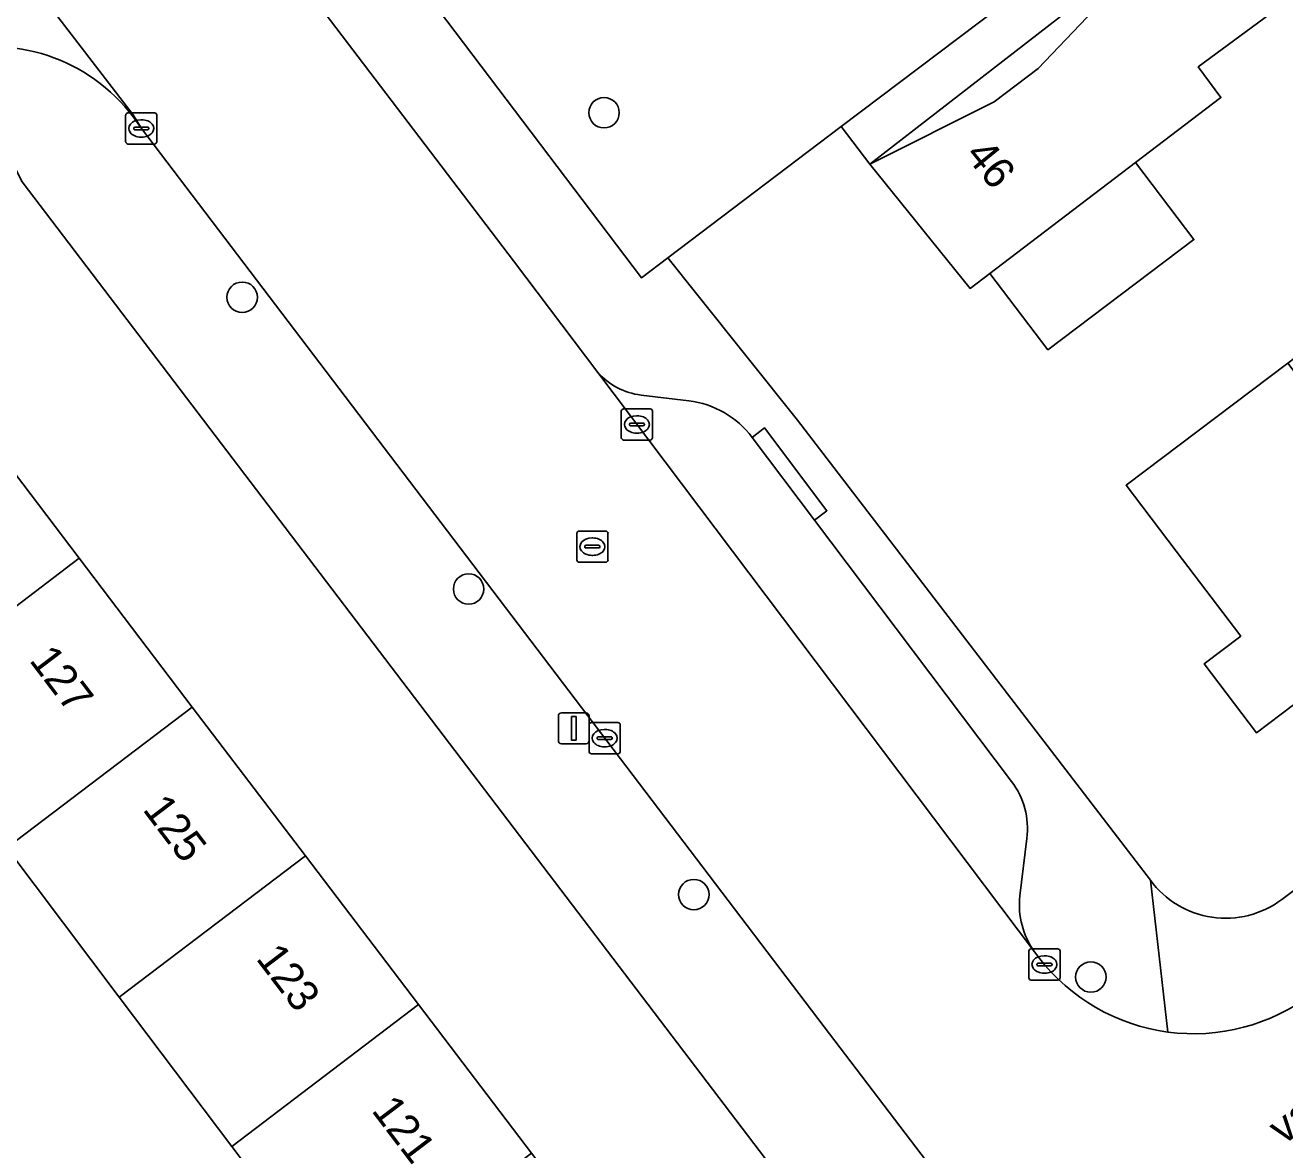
# Model space of a CAD drawing. Extents: x 160030 to 160839, y 385325 to 386450.
# Drawn here: x 160365.28 to 160405.72, y 385846.1 to 385882.22 of the extents above; entities that cross this region are included whole.
import ezdxf

# ---------------------------------------------------------------- set-up
doc = ezdxf.new("R2010")
doc.units = 0
for name, color, linetype in [('IMGEO_Boom', 7, 'Continuous'), ('IMGEO_Erf', 7, 'Continuous'), ('IMGEO_Kolk', 7, 'Continuous'), ('IMGEO_Lichtmast', 7, 'Continuous'), ('IMGEO_Openbare_ruimte_label', 7, 'Continuous'), ('IMGEO_Pand', 7, 'Continuous'), ('IMGEO_Pand_nummerreeks', 7, 'Continuous'), ('IMGEO_Parkeervlak_open', 7, 'Continuous'), ('IMGEO_Rijbaan_lokaal_open', 7, 'Continuous'), ('IMGEO_Rioolput', 7, 'Continuous'), ('IMGEO_Voetpad_open', 7, 'Continuous')]:
    doc.layers.add(name, color=color, linetype=linetype)

msp = doc.modelspace()

# ---------------------------------------------------------------- linework, layer by layer
at = {"layer": 'IMGEO_Boom'}
for centre in [(160383.866, 385879.406), (160372.248, 385873.478), (160379.517, 385864.108), (160386.746, 385854.294), (160399.495, 385851.646)]:
    msp.add_circle(centre, 0.489, dxfattribs=at)
at = {"layer": 'IMGEO_Erf'}
for points in [[(160405.251, 385882.583), (160402.942, 385880.875), (160403.668, 385879.893), (160400.925, 385877.803), (160402.802, 385875.333), (160398.115, 385871.791), (160396.255, 385874.245), (160395.618, 385873.761), (160392.393, 385877.751), (160391.48, 385878.959), (160385.912, 385874.747), (160386.846, 385873.577), (160390.073, 385869.535), (160401.405, 385854.756)], [(160405.621, 385854.135), (160434.418, 385875.821), (160431.858, 385879.22), (160426.682, 385875.285), (160421.644, 385871.456), (160416.605, 385867.626), (160411.568, 385863.797), (160406.392, 385859.863), (160405.996, 385860.384), (160404.814, 385859.485), (160403.13, 385861.701), (160404.306, 385862.595), (160402.235, 385865.319), (160400.625, 385867.441), (160405.82, 385871.362), (160410.857, 385875.191), (160415.895, 385879.021)], [(160361.189, 385877.731), (160353.622, 385872.023), (160354.522, 385870.841), (160359.681, 385874.747), (160363.386, 385869.872), (160367.015, 385865.095), (160370.645, 385860.318), (160374.276, 385855.54), (160377.906, 385850.763), (160381.536, 385845.985), (160385.166, 385841.208), (160388.796, 385836.431), (160392.426, 385831.653), (160396.056, 385826.876), (160399.687, 385822.098), (160403.316, 385817.321)], [(160425.684, 385797.636), (160365.182, 385877.181)], [(160382.741, 385831.829), (160379.131, 385836.622), (160375.522, 385841.415), (160371.912, 385846.208), (160368.302, 385851), (160364.692, 385855.793)]]:
    msp.add_lwpolyline(points, dxfattribs=at)
msp.add_arc((160403.821, 385856.536), 3.001, 216.376, 306.8656, dxfattribs=at)
at = {"layer": 'IMGEO_Kolk'}
for p, q in [((160368.507, 385878.475), (160368.507, 385879.327)), ((160368.582, 385879.401), (160369.434, 385879.401)), ((160368.995, 385879.181), (160369.02, 385879.181)), ((160369.508, 385879.327), (160369.508, 385878.475)), ((160368.766, 385878.895), (160368.766, 385878.907)), ((160369.204, 385878.858), (160368.806, 385878.858)), ((160368.809, 385878.944), (160369.207, 385878.944)), ((160369.25, 385878.907), (160369.25, 385878.895)), ((160369.434, 385878.401), (160368.582, 385878.401)), ((160369.018, 385878.621), (160368.993, 385878.621)), ((160384.494, 385869.894), (160385.346, 385869.894)), ((160384.419, 385868.968), (160384.419, 385869.82)), ((160384.721, 385869.437), (160385.119, 385869.437)), ((160384.907, 385869.674), (160384.932, 385869.674)), ((160385.42, 385869.82), (160385.42, 385868.968)), ((160384.678, 385869.388), (160384.678, 385869.4)), ((160385.116, 385869.351), (160384.718, 385869.351)), ((160384.93, 385869.114), (160384.905, 385869.114)), ((160385.162, 385869.4), (160385.162, 385869.388)), ((160385.346, 385868.894), (160384.494, 385868.894)), ((160383.385, 385858.893), (160383.385, 385859.745)), ((160383.46, 385859.819), (160384.312, 385859.819)), ((160384.386, 385859.745), (160384.386, 385858.893)), ((160383.644, 385859.313), (160383.644, 385859.325)), ((160383.687, 385859.362), (160384.085, 385859.362)), ((160383.873, 385859.599), (160383.898, 385859.599)), ((160384.128, 385859.325), (160384.128, 385859.313)), ((160384.082, 385859.276), (160383.684, 385859.276)), ((160383.896, 385859.039), (160383.871, 385859.039)), ((160384.312, 385858.819), (160383.46, 385858.819)), ((160397.504, 385851.623), (160397.504, 385852.475)), ((160397.579, 385852.549), (160398.431, 385852.549)), ((160398.505, 385852.475), (160398.505, 385851.623)), ((160397.763, 385852.043), (160397.763, 385852.055)), ((160397.806, 385852.092), (160398.204, 385852.092)), ((160397.992, 385852.329), (160398.017, 385852.329)), ((160398.247, 385852.055), (160398.247, 385852.043)), ((160398.201, 385852.006), (160397.803, 385852.006)), ((160398.015, 385851.769), (160397.99, 385851.769)), ((160398.431, 385851.549), (160397.579, 385851.549))]:
    msp.add_line(p, q, dxfattribs=at)
for points in [[(160368.507, 385878.475), (160368.507, 385879.327)], [(160368.582, 385879.401), (160369.434, 385879.401)], [(160369.508, 385879.327), (160369.508, 385878.475)], [(160369.434, 385878.401), (160368.582, 385878.401)], [(160384.494, 385869.894), (160385.346, 385869.894)], [(160384.419, 385868.968), (160384.419, 385869.82)], [(160385.42, 385869.82), (160385.42, 385868.968)], [(160385.346, 385868.894), (160384.494, 385868.894)], [(160383.385, 385858.893), (160383.385, 385859.745)], [(160383.46, 385859.819), (160384.312, 385859.819)], [(160384.386, 385859.745), (160384.386, 385858.893)], [(160384.312, 385858.819), (160383.46, 385858.819)], [(160397.504, 385851.623), (160397.504, 385852.475)], [(160397.579, 385852.549), (160398.431, 385852.549)], [(160398.505, 385852.475), (160398.505, 385851.623)], [(160398.431, 385851.549), (160397.579, 385851.549)]]:
    msp.add_lwpolyline(points, dxfattribs=at)
for centre, radius, start, end in [((160368.584, 385879.325), 0.0765, 91.552, 178.448), ((160368.584, 385879.325), 0.0765, 91.552, 178.448), ((160369.432, 385879.325), 0.0765, 1.552, 88.448), ((160369.432, 385879.325), 0.0765, 1.552, 88.448), ((160368.806, 385878.904), 0.0403, 85.8775, 175.7526), ((160368.803, 385878.894), 0.0366, 178.938, 274.7102), ((160369.207, 385878.901), 0.043, 264.8664, 352.4533), ((160369.211, 385878.906), 0.0386, 1.7309, 96.639), ((160368.584, 385878.477), 0.0765, 181.552, 268.448), ((160368.584, 385878.477), 0.0765, 181.552, 268.448), ((160369.432, 385878.477), 0.0765, 271.552, 358.448), ((160369.432, 385878.477), 0.0765, 271.552, 358.448), ((160384.496, 385869.818), 0.0765, 91.552, 178.448), ((160384.496, 385869.818), 0.0765, 91.552, 178.448), ((160385.344, 385869.818), 0.0765, 1.552, 88.448), ((160385.344, 385869.818), 0.0765, 1.552, 88.448), ((160384.718, 385869.397), 0.0403, 85.8775, 175.7526), ((160385.123, 385869.399), 0.0386, 1.7309, 96.639), ((160384.715, 385869.387), 0.0366, 178.938, 274.7102), ((160385.119, 385869.394), 0.043, 264.8664, 352.4533), ((160384.496, 385868.97), 0.0765, 181.552, 268.448), ((160384.496, 385868.97), 0.0765, 181.552, 268.448), ((160385.344, 385868.97), 0.0765, 271.552, 358.448), ((160385.344, 385868.97), 0.0765, 271.552, 358.448), ((160383.462, 385859.743), 0.0765, 91.552, 178.448), ((160383.462, 385859.743), 0.0765, 91.552, 178.448), ((160384.31, 385859.743), 0.0765, 1.552, 88.448), ((160384.31, 385859.743), 0.0765, 1.552, 88.448), ((160383.684, 385859.322), 0.0403, 85.8775, 175.7526), ((160384.089, 385859.324), 0.0386, 1.7309, 96.639), ((160383.681, 385859.312), 0.0366, 178.938, 274.7102), ((160384.085, 385859.319), 0.043, 264.8664, 352.4533), ((160383.462, 385858.895), 0.0765, 181.552, 268.448), ((160383.462, 385858.895), 0.0765, 181.552, 268.448), ((160384.31, 385858.895), 0.0765, 271.552, 358.448), ((160384.31, 385858.895), 0.0765, 271.552, 358.448), ((160397.581, 385852.473), 0.0765, 91.552, 178.448), ((160397.581, 385852.473), 0.0765, 91.552, 178.448), ((160398.429, 385852.473), 0.0765, 1.552, 88.448), ((160398.429, 385852.473), 0.0765, 1.552, 88.448), ((160397.803, 385852.052), 0.0403, 85.8775, 175.7526), ((160398.208, 385852.054), 0.0386, 1.7309, 96.639), ((160397.8, 385852.042), 0.0366, 178.938, 274.7102), ((160398.204, 385852.049), 0.043, 264.8664, 352.4533), ((160397.581, 385851.625), 0.0765, 181.552, 268.448), ((160397.581, 385851.625), 0.0765, 181.552, 268.448), ((160398.429, 385851.625), 0.0765, 271.552, 358.448), ((160398.429, 385851.625), 0.0765, 271.552, 358.448)]:
    msp.add_arc(centre, radius, start, end, dxfattribs=at)
for centre, major_axis, ratio, start_param, end_param in [((160368.994, 385878.901), (-0.387, 0.002), 0.722429, 4.712389, 7.853982), ((160369.019, 385878.901), (-0.39, 0.002), 0.717154, 1.570796, 4.712389), ((160384.906, 385869.394), (-0.387, 0.002), 0.722429, 4.712389, 7.853982), ((160384.931, 385869.394), (-0.39, 0.002), 0.717154, 1.570796, 4.712389), ((160383.872, 385859.319), (-0.387, 0.002), 0.722429, 4.712389, 7.853982), ((160383.897, 385859.319), (-0.39, 0.002), 0.717154, 1.570796, 4.712389), ((160397.991, 385852.049), (-0.387, 0.002), 0.722429, 4.712389, 7.853982), ((160398.016, 385852.049), (-0.39, 0.002), 0.717154, 1.570796, 4.712389)]:
    msp.add_ellipse(centre, major_axis=major_axis, ratio=ratio, start_param=start_param, end_param=end_param, dxfattribs=at)
at = {"layer": 'IMGEO_Lichtmast'}
for p, q in [((160382.5, 385860.134), (160383.29, 385860.134)), ((160383.29, 385860.134), (160382.5, 385860.134)), ((160382.4, 385859.234), (160382.4, 385860.034)), ((160382.4, 385860.034), (160382.4, 385859.234)), ((160383.39, 385860.034), (160383.39, 385859.234)), ((160383.39, 385859.234), (160383.39, 385860.034)), ((160383.29, 385859.134), (160382.5, 385859.134)), ((160382.5, 385859.134), (160383.29, 385859.134))]:
    msp.add_line(p, q, dxfattribs=at)
msp.add_lwpolyline([(160382.82, 385860.009), (160382.97, 385860.009), (160382.97, 385859.259), (160382.82, 385859.259), (160382.82, 385860.009)], dxfattribs=at)
for centre, start, end in [((160382.5, 385860.034), 90, 180), ((160382.5, 385860.034), 90, 180), ((160383.29, 385860.034), 0, 90), ((160383.29, 385860.034), 360, 90), ((160382.5, 385859.234), 180, 270), ((160382.5, 385859.234), 180, 270), ((160383.29, 385859.234), 270, 0), ((160383.29, 385859.234), 270, 0)]:
    msp.add_arc(centre, 0.1, start, end, dxfattribs=at)
at = {"layer": 'IMGEO_Pand'}
for points in [[(160402.629, 385885.313), (160400.71, 385883.893), (160397.798, 385880.825), (160396.387, 385879.755), (160392.393, 385877.751), (160395.618, 385873.761), (160396.255, 385874.245), (160400.925, 385877.803), (160403.668, 385879.893), (160402.942, 385880.875), (160405.251, 385882.583), (160403.019, 385885.601)], [(160400.925, 385877.803), (160396.255, 385874.245), (160398.115, 385871.791), (160402.802, 385875.333)], [(160404.306, 385862.595), (160403.13, 385861.701), (160404.814, 385859.485), (160405.996, 385860.384), (160406.392, 385859.863), (160411.568, 385863.797), (160405.82, 385871.362), (160400.625, 385867.441), (160402.235, 385865.319)], [(160367.015, 385865.095), (160363.386, 385869.872), (160357.473, 385865.379), (160361.083, 385860.586)], [(160370.645, 385860.318), (160367.015, 385865.095), (160361.083, 385860.586), (160364.692, 385855.793)], [(160364.692, 385855.793), (160368.302, 385851), (160374.276, 385855.54), (160370.645, 385860.318)], [(160377.906, 385850.763), (160374.276, 385855.54), (160368.302, 385851), (160371.912, 385846.208)], [(160381.536, 385845.985), (160377.906, 385850.763), (160371.912, 385846.208), (160375.522, 385841.415)]]:
    msp.add_lwpolyline(points, close=True, dxfattribs=at)
at = {"layer": 'IMGEO_Parkeervlak_open'}
for points in [[(160383.666, 385871.067), (160397.688, 385852.452)], [(160386.587, 385870.152), (160385.052, 385870.337)], [(160396.95, 385857.93), (160390.625, 385866.321), (160388.622, 385868.979)], [(160397.213, 385854.249), (160397.441, 385856.098)]]:
    msp.add_lwpolyline(points, dxfattribs=at)
for centre, radius, start, end in [((160385.315, 385872.517), 2.195, 221.3223, 263.1266), ((160386.226, 385867.174), 3, 36.9926, 83.0881), ((160394.935, 385856.408), 2.525, 352.9446, 37.0622), ((160399.808, 385853.974), 2.609, 173.9405, 215.6721)]:
    msp.add_arc(centre, radius, start, end, dxfattribs=at)
at = {"layer": 'IMGEO_Rijbaan_lokaal_open'}
for points in [[(160383.666, 385871.067), (160380.955, 385874.652), (160362.982, 385898.266), (160354.228, 385909.797), (160352.016, 385912.709), (160349.048, 385916.619), (160337.988, 385931.186)], [(160332.303, 385927.233), (160345.107, 385910.299), (160358.716, 385892.358), (160358.891, 385892.166), (160368.75, 385879.341), (160369.011, 385878.899), (160390.932, 385850.046), (160400.824, 385837.058), (160410.888, 385823.854), (160427.481, 385801.96), (160433.017, 385806.06), (160432.182, 385807.154), (160431.721, 385807.759), (160424.163, 385817.668), (160408.384, 385838.431), (160407.664, 385839.378)], [(160369.011, 385878.899), (160368.75, 385879.341), (160358.891, 385892.166), (160358.716, 385892.358)], [(160397.825, 385852.27), (160397.688, 385852.452), (160383.666, 385871.067)]]:
    msp.add_lwpolyline(points, dxfattribs=at)
for centre, radius, start, end in [((160364.227, 385875.857), 5.67, 32.4528, 102.4024), ((160402.796, 385856.1), 6.276, 217.61, 262.3588), ((160402.795, 385856.104), 6.279, 262.3776, 307.0912)]:
    msp.add_arc(centre, radius, start, end, dxfattribs=at)
at = {"layer": 'IMGEO_Rioolput'}
for p, q in [((160382.991, 385865.043), (160382.991, 385865.895)), ((160383.066, 385865.969), (160383.918, 385865.969)), ((160383.992, 385865.895), (160383.992, 385865.043)), ((160383.25, 385865.463), (160383.25, 385865.475)), ((160383.688, 385865.426), (160383.29, 385865.426)), ((160383.293, 385865.512), (160383.691, 385865.512)), ((160383.479, 385865.749), (160383.504, 385865.749)), ((160383.734, 385865.475), (160383.734, 385865.463)), ((160383.502, 385865.189), (160383.477, 385865.189)), ((160383.918, 385864.969), (160383.066, 385864.969))]:
    msp.add_line(p, q, dxfattribs=at)
for points in [[(160382.991, 385865.043), (160382.991, 385865.895)], [(160383.066, 385865.969), (160383.918, 385865.969)], [(160383.992, 385865.895), (160383.992, 385865.043)], [(160383.918, 385864.969), (160383.066, 385864.969)]]:
    msp.add_lwpolyline(points, dxfattribs=at)
for centre, radius, start, end in [((160383.068, 385865.893), 0.0765, 91.552, 178.448), ((160383.068, 385865.893), 0.0765, 91.552, 178.448), ((160383.916, 385865.893), 0.0765, 1.552, 88.448), ((160383.916, 385865.893), 0.0765, 1.552, 88.448), ((160383.29, 385865.472), 0.0403, 85.8775, 175.7526), ((160383.287, 385865.462), 0.0366, 178.938, 274.7102), ((160383.691, 385865.469), 0.043, 264.8664, 352.4533), ((160383.695, 385865.474), 0.0386, 1.7309, 96.639), ((160383.068, 385865.045), 0.0765, 181.552, 268.448), ((160383.068, 385865.045), 0.0765, 181.552, 268.448), ((160383.916, 385865.045), 0.0765, 271.552, 358.448), ((160383.916, 385865.045), 0.0765, 271.552, 358.448)]:
    msp.add_arc(centre, radius, start, end, dxfattribs=at)
for centre, major_axis, ratio, start_param, end_param in [((160383.478, 385865.469), (-0.387, 0.002), 0.722429, 4.712389, 7.853982), ((160383.503, 385865.469), (-0.39, 0.002), 0.717154, 1.570796, 4.712389)]:
    msp.add_ellipse(centre, major_axis=major_axis, ratio=ratio, start_param=start_param, end_param=end_param, dxfattribs=at)
at = {"layer": 'IMGEO_Voetpad_open'}
for points in [[(160365.521, 385899.939), (160364.917, 385900.736), (160359.827, 385907.451), (160360.117, 385907.671), (160357.043, 385911.716), (160356.752, 385912.099), (160355.051, 385910.814), (160355.197, 385910.555), (160354.228, 385909.797), (160362.982, 385898.266), (160380.955, 385874.652), (160383.666, 385871.067)], [(160401.962, 385849.88), (160401.405, 385854.756), (160390.073, 385869.535), (160386.846, 385873.577), (160385.912, 385874.747), (160385.064, 385874.105), (160365.521, 385899.939)], [(160363.009, 385881.394), (160365.182, 385877.181), (160425.684, 385797.636)], [(160428.538, 385800.565), (160427.481, 385801.96), (160410.888, 385823.854), (160400.824, 385837.058), (160390.932, 385850.046), (160369.011, 385878.899)], [(160436.031, 385873.381), (160437.848, 385874.748), (160436.363, 385877.291), (160435.785, 385876.851), (160434.418, 385875.821), (160405.621, 385854.135)], [(160385.052, 385870.337), (160386.587, 385870.152)], [(160388.622, 385868.979), (160389.02, 385869.281), (160391.023, 385866.623), (160390.625, 385866.321), (160396.95, 385857.93)], [(160397.441, 385856.098), (160397.213, 385854.249)], [(160401.405, 385854.756), (160401.962, 385849.88)], [(160397.688, 385852.452), (160397.825, 385852.27)]]:
    msp.add_lwpolyline(points, dxfattribs=at)
for points in [[(160381.217, 385911.837), (160365.521, 385899.939), (160385.064, 385874.105), (160385.912, 385874.747), (160391.48, 385878.959), (160400.882, 385886.071)], [(160402.453, 385885.553), (160402.036, 385886.165), (160401.696, 385886.664), (160400.882, 385886.071), (160391.48, 385878.959), (160392.393, 385877.751)], [(160402.629, 385885.313), (160402.453, 385885.553), (160392.393, 385877.751), (160396.387, 385879.755), (160397.798, 385880.825), (160400.71, 385883.893)], [(160390.625, 385866.321), (160391.023, 385866.623), (160389.02, 385869.281), (160388.622, 385868.979)]]:
    msp.add_lwpolyline(points, close=True, dxfattribs=at)
for centre, radius, start, end in [((160364.227, 385875.857), 5.67, 32.4528, 102.4024), ((160385.315, 385872.517), 2.195, 221.3223, 263.1266), ((160386.226, 385867.174), 3, 36.9926, 83.0881), ((160394.935, 385856.408), 2.525, 352.9446, 37.0622), ((160403.821, 385856.536), 3.001, 216.376, 306.8656), ((160399.808, 385853.974), 2.609, 173.9405, 215.6721), ((160402.796, 385856.1), 6.276, 217.61, 262.3588), ((160402.795, 385856.104), 6.279, 262.3776, 307.0912)]:
    msp.add_arc(centre, radius, start, end, dxfattribs=at)

# ---------------------------------------------------------------- texts
at = {"layer": 'IMGEO_Openbare_ruimte_label'}
msp.add_text('van der Werffstraat', height=1, rotation=37.0761, dxfattribs=at).set_placement((160405.677, 385846.232))
at = {"layer": 'IMGEO_Pand_nummerreeks'}
for s, rotation, p in [('46', 309.15, (160395.428, 385878.035)), ('127', 307.2297, (160365.389, 385861.813)), ('125', 307.2297, (160369.028, 385857.024)), ('123', 307.2297, (160372.667, 385852.234)), ('121', 307.2297, (160376.376, 385847.355))]:
    msp.add_text(s, height=1, rotation=rotation, dxfattribs=at).set_placement(p)

doc.saveas('drawing.dxf')
